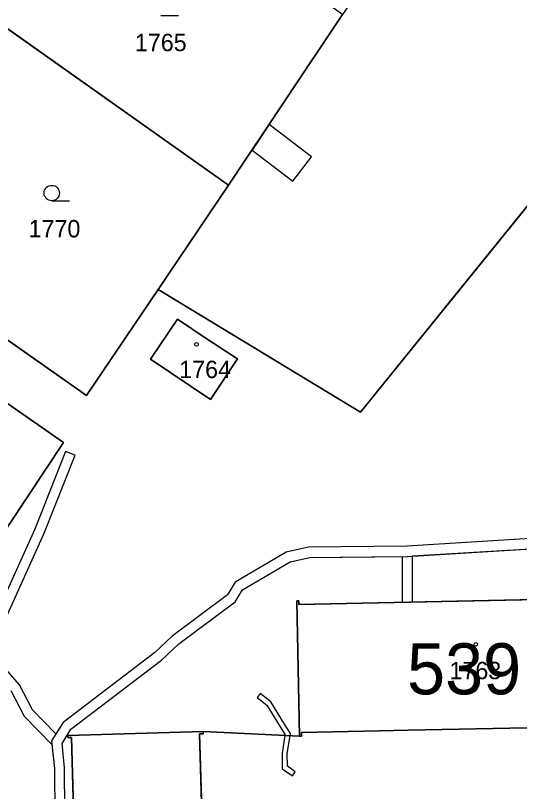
# Model space of a CAD drawing. Extents: x -689422 to -685210, y -987725 to -982160.
# Drawn here: x -687357.9 to -687308.6, y -985044.9 to -984969 of the extents above; entities that cross this region are included whole.
import ezdxf

# ---------------------------------------------------------------- set-up
doc = ezdxf.new("R2010")
doc.units = 0
for name, color, linetype in [('KN_Budovy', 7, 'Continuous'), ('KN_Budovy_cisla_domovni', 7, 'Continuous'), ('KN_Hranice_parcel', 7, 'Continuous'), ('KN_Parcelni cisla', 7, 'Continuous'), ('KN_Polygon parcely', 7, 'Continuous'), ('KN_POZEMKY_ORNA PUDA', 7, 'Continuous'), ('KN_POZEMKY_OSTATNI PLOCHA', 7, 'Continuous'), ('KN_POZEMKY_ZAHRADA', 7, 'Continuous'), ('KN_POZEMKY_ZASTAVENA PLOCHA', 7, 'Continuous'), ('KN_VYUZITI_19_ostatni plocha_zelen', 7, 'Continuous'), ('KN_VYUZITI_26_ostatni plocha_jina plocha', 7, 'Continuous'), ('KN_Věcná břemena k části', 7, 'Continuous'), ('KN_Značky budov', 7, 'Continuous'), ('KN_Značky kultur', 7, 'Continuous')]:
    doc.layers.add(name, color=color, linetype=linetype)

msp = doc.modelspace()

# ---------------------------------------------------------------- linework, layer by layer
at = {"layer": 'KN_Budovy'}
for points in [[(-687338.83, -985006.56), (-687336.2, -985002.6), (-687339.14, -985000.65), (-687342.07, -984998.7), (-687344.71, -985002.63)], [(-687297.73, -985025.93), (-687330.19, -985026.62), (-687330.21, -985026.28), (-687330.4, -985026.28), (-687330.12, -985039.52), (-687329.92, -985039.51), (-687329.93, -985039.15), (-687322.31, -985039), (-687319.51, -985038.94), (-687307.9, -985038.69), (-687305.08, -985038.63), (-687297.47, -985038.46), (-687297.45, -985038.82), (-687297.26, -985038.82), (-687297.34, -985028.97), (-687297.54, -985025.57), (-687297.73, -985025.58)], [(-687338.61, -985071.81), (-687338.97, -985071.82), (-687339.89, -985039.28), (-687339.54, -985039.27), (-687339.54, -985039.07), (-687352.79, -985039.45), (-687352.79, -985039.65), (-687352.42, -985039.64), (-687351.5, -985072.18), (-687351.86, -985072.2), (-687351.84, -985072.39), (-687348.32, -985072.29), (-687338.6, -985072.01)]]:
    msp.add_lwpolyline(points, close=True, dxfattribs=at)
at = {"layer": 'KN_Hranice_parcel'}
for p, q in [((-687369.33, -984962.72), (-687337.06, -984985.6)), ((-687337.06, -984985.6), (-687325.91, -984968.88)), ((-687343.94, -984995.79), (-687337.06, -984985.6)), ((-687339.54, -985039.07), (-687330.12, -985039.52))]:
    msp.add_line(p, q, dxfattribs=at)
for points in [[(-687232.04, -984926.56), (-687261.03, -984929.69), (-687324.15, -985007.79), (-687343.94, -984995.79)], [(-687343.94, -984995.79), (-687350.95, -985006.18), (-687383.34, -984983.41)], [(-687386.41, -984987.66), (-687353.21, -985010.79), (-687362.25, -985024.4)], [(-687339.14, -985000.65), (-687336.2, -985002.6), (-687338.83, -985006.56), (-687344.71, -985002.63), (-687342.07, -984998.7), (-687339.14, -985000.65)], [(-687330.12, -985039.52), (-687330.4, -985026.28), (-687330.21, -985026.28), (-687330.19, -985026.62), (-687297.73, -985025.93), (-687297.73, -985025.58), (-687297.54, -985025.57), (-687297.34, -985028.97)], [(-687348.32, -985072.29), (-687351.84, -985072.39), (-687351.86, -985072.2), (-687351.5, -985072.18), (-687352.42, -985039.64), (-687352.79, -985039.65), (-687352.79, -985039.45), (-687339.54, -985039.07)], [(-687338.6, -985072.01), (-687338.61, -985071.81), (-687338.97, -985071.82), (-687339.89, -985039.28), (-687339.54, -985039.27), (-687339.54, -985039.07)], [(-687330.12, -985039.52), (-687329.92, -985039.51), (-687329.93, -985039.15), (-687322.31, -985039), (-687319.51, -985038.94), (-687307.9, -985038.69), (-687305.08, -985038.63), (-687297.47, -985038.46), (-687297.45, -985038.82), (-687297.26, -985038.82)]]:
    msp.add_lwpolyline(points, dxfattribs=at)
at = {"layer": 'KN_Polygon parcely'}
for points in [[(-687312.53, -984949.43), (-687325.91, -984968.88), (-687337.06, -984985.6), (-687343.94, -984995.79), (-687324.15, -985007.79), (-687261.03, -984929.69), (-687232.04, -984926.56), (-687222.34, -984912.28), (-687277.04, -984897.5), (-687280.36, -984902.43), (-687299.21, -984930.04)], [(-687325.91, -984968.88), (-687358.07, -984946.1), (-687369.33, -984962.72), (-687337.06, -984985.6)], [(-687383.34, -984983.41), (-687350.95, -985006.18), (-687343.94, -984995.79), (-687337.06, -984985.6), (-687369.33, -984962.72)], [(-687386.41, -984987.66), (-687398.16, -985005.13), (-687364.78, -985028.22), (-687362.25, -985024.4), (-687353.21, -985010.79)], [(-687339.14, -985000.65), (-687342.07, -984998.7), (-687344.71, -985002.63), (-687338.83, -985006.56), (-687336.2, -985002.6)], [(-687339.14, -985000.65), (-687336.2, -985002.6), (-687338.83, -985006.56), (-687344.71, -985002.63), (-687342.07, -984998.7)], [(-687305.08, -985038.63), (-687297.47, -985038.46), (-687297.45, -985038.82), (-687297.26, -985038.82), (-687297.34, -985028.97), (-687297.54, -985025.57), (-687297.73, -985025.58), (-687297.73, -985025.93), (-687330.19, -985026.62), (-687330.21, -985026.28), (-687330.4, -985026.28), (-687330.12, -985039.52), (-687329.92, -985039.51), (-687329.93, -985039.15), (-687322.31, -985039), (-687319.51, -985038.94), (-687307.9, -985038.69)], [(-687339.89, -985039.28), (-687339.54, -985039.27), (-687339.54, -985039.07), (-687352.79, -985039.45), (-687352.79, -985039.65), (-687352.42, -985039.64), (-687351.5, -985072.18), (-687351.86, -985072.2), (-687351.84, -985072.39), (-687348.32, -985072.29), (-687338.6, -985072.01), (-687338.61, -985071.81), (-687338.97, -985071.82)]]:
    msp.add_lwpolyline(points, close=True, dxfattribs=at)
for points in [[(-687232.04, -984926.56), (-687261.03, -984929.69), (-687324.15, -985007.79), (-687343.94, -984995.79), (-687350.95, -985006.18), (-687383.34, -984983.41), (-687386.41, -984987.66), (-687353.21, -985010.79), (-687362.25, -985024.4), (-687359.23, -985093.93)], [(-687351.5, -985072.18), (-687352.42, -985039.64), (-687352.79, -985039.65), (-687352.79, -985039.45), (-687339.54, -985039.07), (-687330.12, -985039.52), (-687330.4, -985026.28), (-687330.21, -985026.28), (-687330.19, -985026.62), (-687297.73, -985025.93), (-687297.73, -985025.58), (-687297.54, -985025.57), (-687297.34, -985028.97), (-687297.14, -985028.97), (-687297.12, -985029.33), (-687264.72, -985028.68), (-687264.73, -985028.33), (-687264.61, -985028.42), (-687265.69, -985017.76)], [(-687307.9, -985038.69), (-687319.51, -985038.94), (-687322.31, -985039), (-687329.93, -985039.15), (-687329.92, -985039.51), (-687330.12, -985039.52), (-687339.54, -985039.07), (-687339.54, -985039.27), (-687339.89, -985039.28), (-687338.97, -985071.82)]]:
    msp.add_lwpolyline(points, dxfattribs=at)
at = {"layer": 'KN_POZEMKY_ORNA PUDA'}
for p, q in [((-687261.03, -984929.69), (-687324.15, -985007.79)), ((-687337.06, -984985.6), (-687325.91, -984968.88)), ((-687343.94, -984995.79), (-687337.06, -984985.6)), ((-687324.15, -985007.79), (-687343.94, -984995.79))]:
    msp.add_line(p, q, dxfattribs=at)
at = {"layer": 'KN_POZEMKY_OSTATNI PLOCHA'}
for p, q in [((-687324.15, -985007.79), (-687261.03, -984929.69)), ((-687383.34, -984983.41), (-687350.95, -985006.18)), ((-687353.21, -985010.79), (-687386.41, -984987.66)), ((-687350.95, -985006.18), (-687343.94, -984995.79)), ((-687343.94, -984995.79), (-687324.15, -985007.79)), ((-687342.07, -984998.7), (-687344.71, -985002.63)), ((-687339.14, -985000.65), (-687342.07, -984998.7)), ((-687336.2, -985002.6), (-687339.14, -985000.65)), ((-687344.71, -985002.63), (-687338.83, -985006.56)), ((-687338.83, -985006.56), (-687336.2, -985002.6)), ((-687362.25, -985024.4), (-687353.21, -985010.79)), ((-687297.73, -985025.93), (-687330.19, -985026.62)), ((-687330.21, -985026.28), (-687330.4, -985026.28)), ((-687330.4, -985026.28), (-687330.12, -985039.52)), ((-687330.19, -985026.62), (-687330.21, -985026.28)), ((-687339.54, -985039.07), (-687352.79, -985039.45)), ((-687330.12, -985039.52), (-687339.54, -985039.07)), ((-687339.54, -985039.27), (-687339.54, -985039.07)), ((-687339.54, -985039.07), (-687330.12, -985039.52)), ((-687329.93, -985039.15), (-687322.31, -985039)), ((-687329.92, -985039.51), (-687329.93, -985039.15)), ((-687322.31, -985039), (-687319.51, -985038.94)), ((-687319.51, -985038.94), (-687307.9, -985038.69)), ((-687352.79, -985039.45), (-687352.79, -985039.65)), ((-687352.79, -985039.65), (-687352.42, -985039.64)), ((-687352.42, -985039.64), (-687351.5, -985072.18)), ((-687339.89, -985039.28), (-687339.54, -985039.27)), ((-687338.97, -985071.82), (-687339.89, -985039.28)), ((-687330.12, -985039.52), (-687329.92, -985039.51))]:
    msp.add_line(p, q, dxfattribs=at)
at = {"layer": 'KN_POZEMKY_ZAHRADA'}
for p, q in [((-687369.33, -984962.72), (-687337.06, -984985.6)), ((-687337.06, -984985.6), (-687369.33, -984962.72)), ((-687325.91, -984968.88), (-687337.06, -984985.6)), ((-687350.95, -985006.18), (-687383.34, -984983.41)), ((-687337.06, -984985.6), (-687343.94, -984995.79)), ((-687386.41, -984987.66), (-687353.21, -985010.79)), ((-687343.94, -984995.79), (-687350.95, -985006.18)), ((-687353.21, -985010.79), (-687362.25, -985024.4))]:
    msp.add_line(p, q, dxfattribs=at)
at = {"layer": 'KN_POZEMKY_ZASTAVENA PLOCHA'}
for p, q in [((-687344.71, -985002.63), (-687342.07, -984998.7)), ((-687342.07, -984998.7), (-687339.14, -985000.65)), ((-687339.14, -985000.65), (-687336.2, -985002.6)), ((-687338.83, -985006.56), (-687344.71, -985002.63)), ((-687336.2, -985002.6), (-687338.83, -985006.56)), ((-687330.19, -985026.62), (-687297.73, -985025.93)), ((-687330.12, -985039.52), (-687330.4, -985026.28)), ((-687330.4, -985026.28), (-687330.21, -985026.28)), ((-687330.21, -985026.28), (-687330.19, -985026.62)), ((-687352.79, -985039.45), (-687339.54, -985039.07)), ((-687339.54, -985039.07), (-687339.54, -985039.27)), ((-687322.31, -985039), (-687329.93, -985039.15)), ((-687329.93, -985039.15), (-687329.92, -985039.51)), ((-687319.51, -985038.94), (-687322.31, -985039)), ((-687307.9, -985038.69), (-687319.51, -985038.94)), ((-687352.79, -985039.65), (-687352.79, -985039.45)), ((-687352.42, -985039.64), (-687352.79, -985039.65)), ((-687351.5, -985072.18), (-687352.42, -985039.64)), ((-687339.54, -985039.27), (-687339.89, -985039.28)), ((-687339.89, -985039.28), (-687338.97, -985071.82)), ((-687329.92, -985039.51), (-687330.12, -985039.52))]:
    msp.add_line(p, q, dxfattribs=at)
at = {"layer": 'KN_VYUZITI_19_ostatni plocha_zelen'}
for p, q in [((-687339.54, -985039.27), (-687339.54, -985039.07)), ((-687339.54, -985039.07), (-687330.12, -985039.52)), ((-687329.93, -985039.15), (-687322.31, -985039)), ((-687329.92, -985039.51), (-687329.93, -985039.15)), ((-687322.31, -985039), (-687319.51, -985038.94)), ((-687319.51, -985038.94), (-687307.9, -985038.69)), ((-687339.89, -985039.28), (-687339.54, -985039.27)), ((-687338.97, -985071.82), (-687339.89, -985039.28)), ((-687330.12, -985039.52), (-687329.92, -985039.51))]:
    msp.add_line(p, q, dxfattribs=at)
at = {"layer": 'KN_VYUZITI_26_ostatni plocha_jina plocha'}
for p, q in [((-687324.15, -985007.79), (-687261.03, -984929.69)), ((-687383.34, -984983.41), (-687350.95, -985006.18)), ((-687353.21, -985010.79), (-687386.41, -984987.66)), ((-687350.95, -985006.18), (-687343.94, -984995.79)), ((-687343.94, -984995.79), (-687324.15, -985007.79)), ((-687342.07, -984998.7), (-687344.71, -985002.63)), ((-687339.14, -985000.65), (-687342.07, -984998.7)), ((-687336.2, -985002.6), (-687339.14, -985000.65)), ((-687344.71, -985002.63), (-687338.83, -985006.56)), ((-687338.83, -985006.56), (-687336.2, -985002.6)), ((-687362.25, -985024.4), (-687353.21, -985010.79)), ((-687297.73, -985025.93), (-687330.19, -985026.62)), ((-687330.21, -985026.28), (-687330.4, -985026.28)), ((-687330.4, -985026.28), (-687330.12, -985039.52)), ((-687330.19, -985026.62), (-687330.21, -985026.28)), ((-687339.54, -985039.07), (-687352.79, -985039.45)), ((-687330.12, -985039.52), (-687339.54, -985039.07)), ((-687352.79, -985039.45), (-687352.79, -985039.65)), ((-687352.79, -985039.65), (-687352.42, -985039.64)), ((-687352.42, -985039.64), (-687351.5, -985072.18))]:
    msp.add_line(p, q, dxfattribs=at)
at = {"layer": 'KN_Věcná břemena k části'}
for points in [[(-687334.77, -984982.16), (-687330.78, -984985.21), (-687328.96, -984982.83), (-687333.1, -984979.66)], [(-687334.77, -984982.16), (-687330.78, -984985.21), (-687328.96, -984982.83), (-687333.1, -984979.66)], [(-687331.02, -985039.26), (-687331.6, -985038.33), (-687332.93, -985036.15), (-687333.98, -985035.33), (-687334.28, -985035.73), (-687333.31, -985036.49), (-687332.02, -985038.59), (-687331.55, -985039.33), (-687331.57, -985039.45), (-687331.82, -985041.17), (-687331.81, -985042.71), (-687330.82, -985043.4), (-687330.54, -985043), (-687331.31, -985042.45), (-687331.32, -985041.21), (-687331.05, -985039.48)]]:
    msp.add_lwpolyline(points, close=True, dxfattribs=at)
for points in [[(-687359.41, -985029.21), (-687355.09, -985019.64), (-687352.07, -985012.01), (-687353.01, -985011.65), (-687356.01, -985019.26), (-687360.39, -985028.93)], [(-687305.46, -985020.05), (-687319.61, -985020.93), (-687329.24, -985021.02), (-687331.42, -985021.51), (-687336.41, -985024.45), (-687337.17, -985025.68), (-687342.57, -985029.72), (-687344.27, -985031.33), (-687353.24, -985038.16), (-687353.94, -985039.29), (-687356.23, -985036.94), (-687357.51, -985034.48), (-687359.74, -985031.96)], [(-687305.46, -985020.05), (-687319.61, -985020.93), (-687329.24, -985021.02), (-687331.42, -985021.51), (-687336.41, -985024.45), (-687337.17, -985025.68), (-687342.57, -985029.72), (-687344.27, -985031.33), (-687353.24, -985038.16), (-687354.38, -985039.98), (-687354.09, -985042.68), (-687354.06, -985047.32)], [(-687353.06, -985046.79), (-687353.09, -985042.62), (-687353.34, -985040.22), (-687352.48, -985038.84), (-687343.63, -985032.09), (-687341.93, -985030.48), (-687336.41, -985026.36), (-687335.69, -985025.19), (-687331.04, -985022.45), (-687329.12, -985022.02), (-687320.09, -985021.93), (-687320.1, -985026.41), (-687319.09, -985026.38), (-687319.08, -985021.88), (-687305.9, -985021.08)], [(-687343.63, -985032.09), (-687341.93, -985030.48), (-687336.41, -985026.36), (-687335.69, -985025.19), (-687331.04, -985022.45), (-687329.12, -985022.02), (-687319.57, -985021.93), (-687305.9, -985021.08)], [(-687353.06, -985046.79), (-687353.09, -985042.62), (-687353.34, -985040.22), (-687352.48, -985038.84), (-687343.63, -985032.09)], [(-687358.35, -985035.04), (-687357.05, -985037.54), (-687354.34, -985040.32), (-687354.09, -985042.68), (-687354.06, -985047.32)]]:
    msp.add_lwpolyline(points, dxfattribs=at)
at = {"layer": 'KN_Značky budov'}
for centre in [(-687340.207, -985001.179), (-687312.887, -985030.519)]:
    msp.add_circle(centre, 0.175, dxfattribs=at)
at = {"layer": 'KN_Značky kultur'}
for p, q in [((-687343.693, -984968.99), (-687341.943, -984968.99)), ((-687354.353, -984987.11), (-687352.603, -984987.11))]:
    msp.add_line(p, q, dxfattribs=at)
msp.add_circle((-687354.353, -984986.36), 0.75, dxfattribs=at)

# ---------------------------------------------------------------- texts
at = {"layer": 'KN_Budovy_cisla_domovni'}
msp.add_text('539', height=5, dxfattribs=at).set_placement((-687319.614, -985035.419))
at = {"layer": 'KN_Parcelni cisla'}
for s, p in [('1765', (-687346.22, -984972.48)), ('1770', (-687356.61, -984990.7)), ('1764', (-687341.89, -985004.47)), ('1763', (-687315.46, -985033.94))]:
    msp.add_text(s, height=1.7, dxfattribs=at).set_placement(p)

doc.saveas('drawing.dxf')
